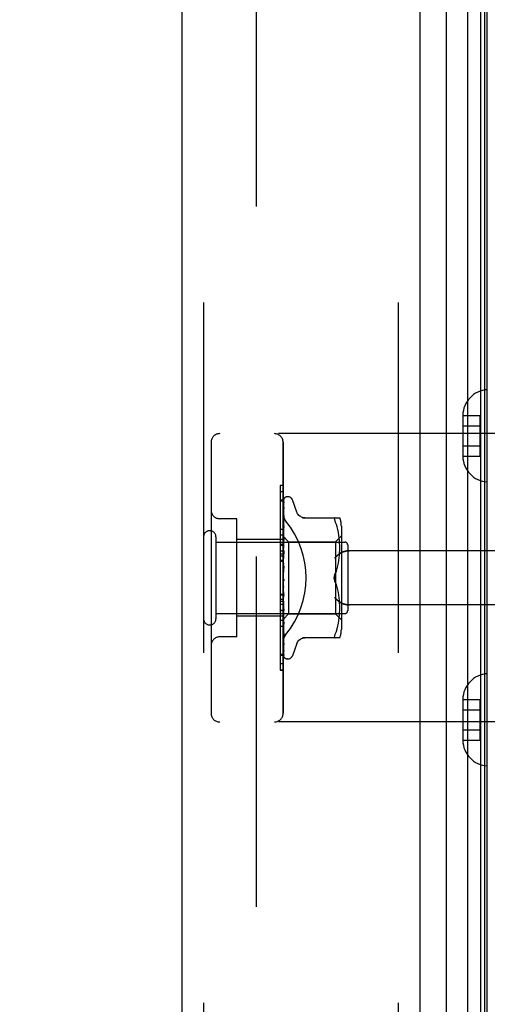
# Model space of a CAD drawing. Header units: inches. Extents: x 0 to 221, y 0 to 143.
# Tile 257 of 273: x 111.27 to 112.9, y 78.34 to 81.76. Entities that reach past the tile are written whole.
import ezdxf

# ---------------------------------------------------------------- set-up
doc = ezdxf.new("R2010")
doc.units = ezdxf.units.IN
doc.header["$LTSCALE"] = 12.142857
doc.header["$MEASUREMENT"] = 0
doc.linetypes.add('HIDDEN', pattern=[0.2, 0.1, -0.1])
doc.layers.get('0').update_dxf_attribs({"linetype": 'CONTINUOUS'})
for name, color, linetype in [('DEFAULT_2', 8, 'HIDDEN'), ('DIMENSIONS', 7, 'CONTINUOUS'), ('LEFTHAND_DOOR_ASSEMBLY', 7, 'CONTINUOUS'), ('RIGHTHAND_DOOR_ASSEMBLY', 7, 'CONTINUOUS')]:
    doc.layers.add(name, color=color, linetype=linetype)
doc.styles.get("Standard").update_dxf_attribs({"font": 'arial.ttf'})
doc.dimstyles.new('DIMSTYLE_1', dxfattribs={"dimtxt": 0.974026, "dimasz": 1.298701, "dimexe": 0.09, "dimexo": 0.07, "dimgap": 0.0375, "dimtad": 0, "dimtih": 1, "dimtoh": 1, "dimzin": 4, "dimdsep": 46, "dimtxsty": 'Standard', "dimblk": '_FILLED', "dimblk1": '_FILLED', "dimblk2": '_FILLED', "dimcen": 0.09, "dimadec": 3, "dimazin": 1, "dimtfac": 1, "dimtdec": 3, "dimtofl": 0, "dimtmove": 0, "dimatfit": 3, "dimldrblk": '_FILLED', "dimfxl": 0, "dimtolj": 1, "dimtzin": 4, "dimarcsym": 0})

# ---------------------------------------------------------------- blocks, each defined once
blk = doc.blocks.new('_FILLED')
at = {"color": 0, "linetype": 'ByBlock'}
blk.add_solid([(0, 0), (-1, 0.2), (-1, -0.2)], dxfattribs=at)
blk = doc.blocks.new('*D12')
at = {"layer": 'DIMENSIONS', "color": 2, "linetype": 'Continuous'}
for p, q in [((112.1014, 105.4456), (107.6322, 105.4456)), ((108.801, 105.4456), (108.801, 70.4196)), ((108.801, 33.4456), (108.801, 68.4716)), ((112.1124, 33.4456), (107.6322, 33.4456))]:
    blk.add_line(p, q, dxfattribs=at)
at = {"layer": 'DIMENSIONS', "color": 2, "linetype": 'Continuous', "xscale": 1.2987012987, "yscale": 1.2987012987, "zscale": 1.2987012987}
for p, rotation in [((108.801, 105.4456), 90), ((108.801, 33.4456), 270)]:
    blk.add_blockref('_FILLED', p, dxfattribs=dict(at, rotation=rotation))
at = {"layer": 'DIMENSIONS', "color": 2, "linetype": 'Continuous', "insert": (108.801, 69.9326), "char_height": 0.97403, "width": 3.40366, "attachment_point": 2, "line_spacing_factor": 0.9}
blk.add_mtext('72.00', dxfattribs=at)

msp = doc.modelspace()

# ---------------------------------------------------------------- linework, layer by layer
at = {"layer": 'DEFAULT_2', "color": 8, "linetype": 'HIDDEN'}
msp.add_line((112.094, 104.18), (112.094, 34.7111), dxfattribs=at)
at = {"layer": 'LEFTHAND_DOOR_ASSEMBLY', "color": 8, "linetype": 'HIDDEN'}
for p, q in [((111.9115, 105.0606), (111.9115, 33.8306)), ((112.5865, 105.0606), (112.5865, 33.8306)), ((113.3855, 80.3206), (111.9675, 80.3206)), ((111.9375, 80.2906), (111.9375, 79.3506)), ((112.1875, 79.3506), (112.1875, 80.2906)), ((112.1775, 80.1184), (112.1775, 79.7077)), ((112.1875, 80.1184), (112.1775, 80.1184)), ((112.1875, 80.0899), (112.1775, 80.0899)), ((112.0275, 80.0256), (111.9675, 80.0256)), ((112.0275, 79.6156), (112.0275, 80.0256)), ((112.1875, 79.9536), (112.0275, 79.9536)), ((112.1875, 79.9686), (112.1775, 79.9686)), ((112.1875, 79.9125), (112.1775, 79.9125)), ((113.3855, 79.9143), (112.4179, 79.9143)), ((112.1875, 79.9025), (112.1775, 79.9025)), ((112.1875, 79.8953), (112.1775, 79.8953)), ((112.1875, 79.8802), (112.1775, 79.8802)), ((112.1775, 79.7639), (112.1875, 79.7639)), ((112.1775, 79.7077), (112.1875, 79.7077)), ((112.1775, 79.7073), (112.1775, 79.5)), ((112.1875, 79.7073), (112.1775, 79.7073)), ((112.1875, 79.7056), (112.1775, 79.7056)), ((113.3855, 79.7268), (112.4179, 79.7268)), ((112.1875, 79.6876), (112.0275, 79.6876)), ((112.1875, 79.6522), (112.1775, 79.6522)), ((112.0275, 79.6156), (111.9675, 79.6156)), ((112.1775, 79.5553), (112.1875, 79.5553)), ((112.1875, 79.5008), (112.1775, 79.5008)), ((112.1775, 79.5), (112.1875, 79.5)), ((113.3855, 79.3206), (111.9675, 79.3206))]:
    msp.add_line(p, q, dxfattribs=at)
for points in [[(112.1963, 80.0186), (112.1958, 80.0192), (112.1954, 80.0198), (112.1949, 80.0204), (112.1944, 80.021), (112.194, 80.0216), (112.1936, 80.0223), (112.1932, 80.023), (112.1927, 80.0237), (112.1923, 80.0244), (112.192, 80.0251), (112.1916, 80.0258), (112.1912, 80.0266), (112.1909, 80.0273), (112.1905, 80.0281), (112.1902, 80.0288), (112.1899, 80.0296), (112.1896, 80.0304), (112.1893, 80.0311), (112.1891, 80.0319), (112.1889, 80.0327), (112.1886, 80.0335), (112.1884, 80.0343), (112.1883, 80.035), (112.1881, 80.0358), (112.188, 80.0366), (112.1878, 80.0374), (112.1877, 80.0382), (112.1877, 80.0389), (112.1876, 80.0397), (112.1875, 80.0405), (112.1875, 80.0412), (112.1875, 80.042)], [(112.4179, 79.9143), (112.4166, 79.9143), (112.4154, 79.9143), (112.4141, 79.9142), (112.4128, 79.9142), (112.4116, 79.9141), (112.4104, 79.914), (112.4091, 79.9138), (112.4079, 79.9137), (112.4068, 79.9135), (112.4056, 79.9133), (112.4045, 79.9131), (112.4034, 79.9129), (112.4023, 79.9126), (112.4012, 79.9124), (112.4002, 79.9121), (112.3992, 79.9118), (112.3982, 79.9115), (112.3973, 79.9112), (112.3963, 79.9109), (112.3954, 79.9106), (112.3946, 79.9102), (112.3937, 79.9099), (112.3929, 79.9096), (112.3921, 79.9092), (112.3914, 79.9088), (112.3906, 79.9085), (112.3899, 79.9081), (112.3892, 79.9077), (112.3886, 79.9073), (112.3879, 79.9069)], [(112.3667, 79.8893), (112.3672, 79.8899), (112.3677, 79.8905), (112.3683, 79.891), (112.3688, 79.8916), (112.3694, 79.8922), (112.3699, 79.8927), (112.3705, 79.8933), (112.3711, 79.8939), (112.3717, 79.8944), (112.3723, 79.895), (112.3729, 79.8956), (112.3736, 79.8961), (112.3742, 79.8967), (112.3748, 79.8972), (112.3755, 79.8978), (112.3761, 79.8983), (112.3767, 79.8989), (112.3774, 79.8994), (112.3781, 79.8999), (112.3787, 79.9005), (112.3794, 79.901), (112.38, 79.9015), (112.3807, 79.902), (112.3814, 79.9025), (112.382, 79.903), (112.3827, 79.9035), (112.3834, 79.9039), (112.384, 79.9044), (112.3847, 79.9048), (112.3853, 79.9053), (112.386, 79.9057), (112.3866, 79.9061), (112.3873, 79.9065), (112.3879, 79.9069)], [(112.3879, 79.7342), (112.3873, 79.7346), (112.3866, 79.7351), (112.386, 79.7355), (112.3853, 79.7359), (112.3847, 79.7363), (112.384, 79.7368), (112.3834, 79.7373), (112.3827, 79.7377), (112.382, 79.7382), (112.3814, 79.7387), (112.3807, 79.7392), (112.38, 79.7397), (112.3794, 79.7402), (112.3787, 79.7407), (112.3781, 79.7412), (112.3774, 79.7418), (112.3767, 79.7423), (112.3761, 79.7428), (112.3755, 79.7434), (112.3748, 79.7439), (112.3742, 79.7445), (112.3736, 79.7451), (112.3729, 79.7456), (112.3723, 79.7462), (112.3717, 79.7467), (112.3711, 79.7473), (112.3705, 79.7479), (112.3699, 79.7484), (112.3694, 79.749), (112.3688, 79.7496), (112.3683, 79.7501), (112.3677, 79.7507), (112.3672, 79.7513), (112.3667, 79.7518)], [(112.3879, 79.7342), (112.3886, 79.7339), (112.3892, 79.7335), (112.3899, 79.7331), (112.3906, 79.7327), (112.3914, 79.7323), (112.3921, 79.732), (112.3929, 79.7316), (112.3937, 79.7313), (112.3946, 79.7309), (112.3954, 79.7306), (112.3963, 79.7303), (112.3973, 79.73), (112.3982, 79.7297), (112.3992, 79.7294), (112.4002, 79.7291), (112.4012, 79.7288), (112.4023, 79.7286), (112.4034, 79.7283), (112.4045, 79.7281), (112.4056, 79.7279), (112.4068, 79.7277), (112.4079, 79.7275), (112.4091, 79.7274), (112.4104, 79.7272), (112.4116, 79.7271), (112.4128, 79.727), (112.4141, 79.7269), (112.4154, 79.7269), (112.4166, 79.7269), (112.4179, 79.7268)], [(112.1875, 79.5992), (112.1875, 79.6), (112.1875, 79.6007), (112.1876, 79.6015), (112.1877, 79.6022), (112.1877, 79.603), (112.1878, 79.6038), (112.188, 79.6046), (112.1881, 79.6053), (112.1883, 79.6061), (112.1884, 79.6069), (112.1886, 79.6077), (112.1889, 79.6085), (112.1891, 79.6093), (112.1893, 79.61), (112.1896, 79.6108), (112.1899, 79.6116), (112.1902, 79.6124), (112.1905, 79.6131), (112.1909, 79.6139), (112.1912, 79.6146), (112.1916, 79.6154), (112.192, 79.6161), (112.1923, 79.6168), (112.1927, 79.6175), (112.1932, 79.6182), (112.1936, 79.6189), (112.194, 79.6195), (112.1944, 79.6202), (112.1949, 79.6208), (112.1954, 79.6214), (112.1958, 79.622), (112.1963, 79.6226)]]:
    msp.add_lwpolyline(points, dxfattribs=at)
for centre, start, end in [((111.9675, 80.2906), 90, 180), ((112.1575, 80.2906), 0, 90), ((111.9675, 80.0556), 180, 270), ((111.9675, 79.5856), 90, 180), ((111.9675, 79.3506), 180, 270), ((112.1575, 79.3506), 270, 360)]:
    msp.add_arc(centre, 0.03, start, end, dxfattribs=at)
msp.add_ellipse((111.9545, 79.8206), major_axis=(0.3125, 0), ratio=1, start_param=-0.686108, end_param=0.686108, dxfattribs=at)
at = {"layer": 'RIGHTHAND_DOOR_ASSEMBLY', "color": 7, "linetype": 'Continuous'}
for p, q in [((112.8288, 33.7802), (112.8288, 105.111)), ((112.7536, 105.0826), (112.7536, 33.8086)), ((112.8722, 105.102), (112.8722, 33.7892)), ((112.8859, 105.0953), (112.8859, 33.7959)), ((112.8946, 105.0929), (112.8946, 33.7983))]:
    msp.add_line(p, q, dxfattribs=at)
at = {"layer": 'RIGHTHAND_DOOR_ASSEMBLY', "color": 3, "linetype": 'Continuous'}
for p, q in [((111.8365, 105.0606), (111.8365, 33.8306)), ((112.6615, 105.0606), (112.6615, 33.8306))]:
    msp.add_line(p, q, dxfattribs=at)
at = {"layer": 'RIGHTHAND_DOOR_ASSEMBLY', "color": 8, "linetype": 'HIDDEN'}
for p, q in [((111.9115, 105.0606), (111.9115, 33.8306)), ((112.5865, 105.0606), (112.5865, 33.8306)), ((112.811, 80.3841), (112.811, 80.3831)), ((112.811, 80.3841), (112.871, 80.3841)), ((112.811, 80.3831), (112.811, 80.2431)), ((112.871, 80.242), (112.871, 80.3841)), ((113.3855, 80.3206), (111.9675, 80.3206)), ((112.811, 80.3481), (112.871, 80.3481)), ((111.9375, 80.2906), (111.9375, 79.3506)), ((112.1875, 80.2906), (112.1875, 79.3506)), ((112.811, 80.2781), (112.871, 80.2781)), ((112.811, 80.2431), (112.811, 80.242)), ((112.811, 80.242), (112.871, 80.242)), ((112.1775, 80.1412), (112.1775, 79.9339)), ((112.1875, 80.1412), (112.1775, 80.1412)), ((112.1875, 80.1404), (112.1775, 80.1404)), ((112.1875, 80.0859), (112.1775, 80.0859)), ((112.1883, 79.9634), (112.1901, 80.0922)), ((112.1883, 79.9634), (112.1901, 80.0916)), ((112.1883, 79.9583), (112.1901, 80.083)), ((112.1883, 79.9582), (112.1901, 80.0812)), ((112.1901, 80.0821), (112.1895, 80.0809)), ((112.1909, 80.0945), (112.1904, 80.0938)), ((112.204, 80.1018), (112.2032, 80.1018)), ((112.2351, 80.0486), (112.2197, 80.0909)), ((112.1883, 79.9482), (112.1901, 80.0643)), ((112.1883, 79.948), (112.1901, 80.0614)), ((112.1901, 80.0643), (112.1902, 80.0647)), ((112.1901, 80.0614), (112.1902, 80.0619)), ((112.0275, 80.0256), (111.9675, 80.0256)), ((112.0275, 79.6156), (112.0275, 80.0256)), ((112.1881, 80.0202), (112.1875, 80.0145)), ((112.1889, 80.0272), (112.1881, 80.0202)), ((112.1883, 79.9335), (112.1901, 80.0367)), ((112.1883, 79.9331), (112.1901, 80.0328)), ((112.1901, 80.0368), (112.1901, 80.0368)), ((112.1901, 80.0367), (112.1901, 80.0368)), ((112.1901, 80.0329), (112.1901, 80.0329)), ((112.2548, 80.0289), (112.384, 80.0289)), ((112.3664, 80.0282), (112.3673, 80.0287)), ((112.3686, 80.0289), (112.3673, 80.0287)), ((112.3722, 80.0059), (112.3686, 80.0143)), ((112.1775, 79.989), (112.1875, 79.989)), ((112.1881, 79.9819), (112.1875, 79.9756)), ((112.1894, 79.9941), (112.1881, 79.9819)), ((112.1883, 79.9147), (112.1901, 80.0014)), ((112.1883, 79.9143), (112.1901, 79.9966)), ((112.1901, 80.0012), (112.1894, 79.9941)), ((112.1901, 80.0014), (112.1901, 80.0013)), ((112.3753, 79.997), (112.3722, 80.0059)), ((112.3778, 79.9877), (112.3752, 79.9971)), ((112.3798, 79.9781), (112.3778, 79.9877)), ((112.3813, 79.9686), (112.3798, 79.9782)), ((112.3895, 80.0002), (112.3895, 79.641)), ((111.9545, 79.9626), (111.9545, 79.6786)), ((111.9545, 79.9446), (112.4015, 79.9446)), ((112.1875, 79.9536), (112.0275, 79.9536)), ((112.1875, 79.9648), (112.2065, 79.9458)), ((112.1875, 79.9613), (112.1883, 79.9583)), ((112.1875, 79.9561), (112.1883, 79.9582)), ((112.1875, 79.9527), (112.1883, 79.9483)), ((112.1875, 79.9444), (112.1883, 79.948)), ((112.1889, 79.9467), (112.1875, 79.9311)), ((112.1883, 79.9634), (112.1883, 79.9635)), ((112.1883, 79.9634), (112.1883, 79.9634)), ((112.1883, 79.8924), (112.1901, 79.9595)), ((112.1883, 79.9583), (112.1883, 79.9582)), ((112.1883, 79.9582), (112.1883, 79.9583)), ((112.1883, 79.892), (112.1901, 79.954)), ((112.1883, 79.948), (112.1883, 79.9483)), ((112.1883, 79.9482), (112.1883, 79.948)), ((112.1901, 79.9592), (112.1889, 79.9467)), ((112.1901, 79.9595), (112.1901, 79.9592)), ((112.2065, 79.9458), (112.2065, 79.6953)), ((112.2065, 79.9458), (112.3695, 79.9458)), ((112.3695, 79.9458), (112.3895, 79.9658)), ((112.3695, 79.9458), (112.3695, 79.6953)), ((112.3824, 79.9592), (112.3813, 79.9686)), ((112.3832, 79.9503), (112.3824, 79.9593)), ((112.3836, 79.9416), (112.3831, 79.9504)), ((112.1875, 79.9356), (112.1775, 79.9356)), ((112.1775, 79.9339), (112.1875, 79.9339)), ((112.1775, 79.9335), (112.1775, 79.5228)), ((112.1875, 79.9335), (112.1775, 79.9335)), ((112.1875, 79.9394), (112.1883, 79.9335)), ((112.1875, 79.9281), (112.1883, 79.9332)), ((112.1875, 79.9218), (112.1883, 79.9148)), ((112.1875, 79.9079), (112.1883, 79.9144)), ((112.1901, 79.9122), (112.1875, 79.8827)), ((112.1883, 79.9335), (112.1883, 79.9332)), ((112.1883, 79.9331), (112.1883, 79.9335)), ((112.1883, 79.9143), (112.1883, 79.9148)), ((112.1883, 79.9147), (112.1883, 79.9144)), ((112.1883, 79.8675), (112.1901, 79.9125)), ((112.1901, 79.9125), (112.1901, 79.9122)), ((112.3839, 79.9332), (112.3836, 79.9417)), ((112.3836, 79.9079), (112.3839, 79.9167)), ((112.384, 79.9249), (112.3839, 79.9334)), ((112.3839, 79.9165), (112.384, 79.9251)), ((112.4115, 79.9346), (112.4115, 79.7066)), ((113.3855, 79.9143), (112.4179, 79.9143)), ((112.1875, 79.8773), (112.1775, 79.8773)), ((112.1875, 79.9005), (112.1883, 79.8926)), ((112.1875, 79.8846), (112.1883, 79.8921)), ((112.1875, 79.8763), (112.1883, 79.8678)), ((112.1883, 79.867), (112.1901, 79.9065)), ((112.1883, 79.8923), (112.1883, 79.8926)), ((112.1883, 79.8924), (112.1883, 79.8921)), ((112.1883, 79.892), (112.1883, 79.8923)), ((112.3797, 79.8712), (112.3813, 79.8808)), ((112.3812, 79.8806), (112.3824, 79.8901)), ((112.3823, 79.8899), (112.3831, 79.8992)), ((112.3831, 79.899), (112.3836, 79.9081)), ((112.1875, 79.859), (112.1883, 79.8673)), ((112.1901, 79.862), (112.1875, 79.832)), ((112.1875, 79.8501), (112.1883, 79.8413)), ((112.1882, 79.8401), (112.1888, 79.8448)), ((112.1883, 79.867), (112.1883, 79.8678)), ((112.1883, 79.8675), (112.1883, 79.8673)), ((112.3722, 79.8438), (112.3686, 79.8352)), ((112.3753, 79.8526), (112.3778, 79.8619)), ((112.3778, 79.8618), (112.3798, 79.8713)), ((112.1875, 79.8229), (112.1883, 79.814)), ((112.1875, 79.8171), (112.1877, 79.8167)), ((112.1875, 79.8046), (112.1883, 79.8135)), ((112.1883, 79.8153), (112.189, 79.8143)), ((112.1875, 79.7955), (112.1883, 79.787)), ((112.1875, 79.7778), (112.1883, 79.7865)), ((112.1901, 79.7538), (112.1875, 79.7837)), ((112.1901, 79.7598), (112.1883, 79.7874)), ((112.1883, 79.7874), (112.1883, 79.7865)), ((112.1883, 79.7868), (112.1883, 79.787)), ((112.1901, 79.7536), (112.1883, 79.7868)), ((112.3722, 79.7974), (112.3686, 79.806)), ((112.3753, 79.7885), (112.3722, 79.7974)), ((112.3778, 79.7792), (112.3753, 79.7886)), ((112.3798, 79.7698), (112.3778, 79.7793)), ((112.1875, 79.7609), (112.1775, 79.7609)), ((112.1875, 79.7459), (112.1775, 79.7459)), ((112.1875, 79.7387), (112.1775, 79.7387)), ((112.1875, 79.7691), (112.1883, 79.7612)), ((112.1875, 79.7525), (112.1883, 79.7607)), ((112.1875, 79.7445), (112.1883, 79.7376)), ((112.1901, 79.7104), (112.1883, 79.7614)), ((112.1883, 79.7614), (112.1883, 79.7607)), ((112.1883, 79.7609), (112.1883, 79.7612)), ((112.1901, 79.7047), (112.1883, 79.7609)), ((112.1901, 79.7538), (112.1901, 79.7536)), ((112.3813, 79.7604), (112.3797, 79.77)), ((112.3824, 79.7511), (112.3812, 79.7606)), ((112.3831, 79.742), (112.3823, 79.7512)), ((112.3836, 79.7331), (112.3831, 79.7422)), ((112.1875, 79.7286), (112.1775, 79.7286)), ((112.1875, 79.7296), (112.1883, 79.7371)), ((112.1875, 79.7339), (112.1901, 79.705)), ((112.1875, 79.7227), (112.1883, 79.7169)), ((112.1875, 79.7101), (112.1883, 79.7166)), ((112.1875, 79.7044), (112.1883, 79.7)), ((112.1901, 79.6652), (112.1883, 79.7377)), ((112.1883, 79.7377), (112.1883, 79.7371)), ((112.1883, 79.7372), (112.1883, 79.7376)), ((112.1901, 79.66), (112.1883, 79.7372)), ((112.1883, 79.717), (112.1883, 79.7166)), ((112.1901, 79.6256), (112.1883, 79.717)), ((112.1883, 79.7166), (112.1883, 79.7169)), ((112.1901, 79.6212), (112.1883, 79.7166)), ((112.1901, 79.7049), (112.1901, 79.7047)), ((112.3839, 79.7245), (112.3836, 79.7333)), ((112.3836, 79.6994), (112.3839, 79.7079)), ((112.384, 79.7161), (112.3839, 79.7247)), ((112.3839, 79.7078), (112.384, 79.7163)), ((113.3855, 79.7268), (112.4179, 79.7268)), ((111.9545, 79.6966), (112.4015, 79.6966)), ((112.1875, 79.6876), (112.0275, 79.6876)), ((112.1875, 79.6726), (112.1775, 79.6726)), ((112.1875, 79.6945), (112.1883, 79.6997)), ((112.1875, 79.6903), (112.1883, 79.6875)), ((112.1875, 79.6835), (112.1883, 79.6873)), ((112.1875, 79.6764), (112.1883, 79.6771)), ((112.1883, 79.7001), (112.1883, 79.6997)), ((112.1901, 79.593), (112.1883, 79.7001)), ((112.1883, 79.6998), (112.1883, 79.7)), ((112.1901, 79.5896), (112.1883, 79.6998)), ((112.1883, 79.6771), (112.2065, 79.6953)), ((112.1883, 79.6875), (112.1883, 79.6873)), ((112.1901, 79.5687), (112.1883, 79.6875)), ((112.1883, 79.6873), (112.1883, 79.6875)), ((112.1901, 79.5664), (112.1883, 79.6873)), ((112.1883, 79.6798), (112.1883, 79.6796)), ((112.1901, 79.5524), (112.1883, 79.6798)), ((112.1883, 79.6797), (112.1883, 79.6797)), ((112.1883, 79.6771), (112.1883, 79.6771)), ((112.1901, 79.548), (112.1883, 79.6771)), ((112.1889, 79.6722), (112.1901, 79.6602)), ((112.2065, 79.6953), (112.3695, 79.6953)), ((112.3695, 79.6953), (112.3895, 79.6753)), ((112.3798, 79.663), (112.3813, 79.6726)), ((112.3813, 79.6726), (112.3824, 79.682)), ((112.3824, 79.6819), (112.3832, 79.6909)), ((112.3831, 79.6908), (112.3836, 79.6996)), ((112.1875, 79.6453), (112.1881, 79.6393)), ((112.1881, 79.6393), (112.1889, 79.6317)), ((112.1901, 79.6602), (112.1901, 79.66)), ((112.3722, 79.6353), (112.3753, 79.6442)), ((112.3752, 79.6441), (112.3778, 79.6535)), ((112.3778, 79.6535), (112.3798, 79.6631)), ((112.0275, 79.6156), (111.9675, 79.6156)), ((112.1901, 79.6212), (112.1901, 79.6212)), ((112.384, 79.6123), (112.2548, 79.6123)), ((112.3722, 79.6353), (112.3686, 79.6268)), ((112.1902, 79.5894), (112.1901, 79.5896)), ((112.2351, 79.5926), (112.2197, 79.5503)), ((112.1875, 79.5513), (112.1775, 79.5513)), ((112.1902, 79.5657), (112.1901, 79.5664)), ((112.1915, 79.5441), (112.1918, 79.5439)), ((112.204, 79.5393), (112.2032, 79.5393)), ((112.1875, 79.5228), (112.1775, 79.5228)), ((112.811, 79.3991), (112.811, 79.3981)), ((112.811, 79.3991), (112.871, 79.3991)), ((112.811, 79.3981), (112.811, 79.2581)), ((112.871, 79.257), (112.871, 79.3991)), ((112.811, 79.3631), (112.871, 79.3631)), ((113.3855, 79.3206), (111.9675, 79.3206)), ((112.811, 79.2931), (112.871, 79.2931)), ((112.811, 79.2581), (112.811, 79.257)), ((112.811, 79.257), (112.871, 79.257))]:
    msp.add_line(p, q, dxfattribs=at)
for points in [[(112.1908, 80.0949), (112.1904, 80.0941), (112.1898, 80.0928), (112.1893, 80.0914), (112.1888, 80.0899), (112.1883, 80.0884), (112.1879, 80.0868), (112.1875, 80.0851)], [(112.1904, 80.0938), (112.1902, 80.0935), (112.1899, 80.0931), (112.1896, 80.0927), (112.1893, 80.0922), (112.189, 80.0917), (112.1887, 80.0911), (112.1884, 80.0905), (112.1881, 80.0899), (112.1878, 80.0893), (112.1876, 80.0886), (112.1875, 80.0884)], [(112.1883, 80.0928), (112.1883, 80.0926), (112.1879, 80.0918), (112.1875, 80.0908)], [(112.1903, 80.0841), (112.1899, 80.0827), (112.1895, 80.0807), (112.189, 80.0786), (112.1886, 80.0765), (112.1882, 80.0742), (112.1878, 80.072), (112.1875, 80.0702)], [(112.1895, 80.0809), (112.1892, 80.0804), (112.1889, 80.0799), (112.1886, 80.0794), (112.1883, 80.0788), (112.1881, 80.0781), (112.1878, 80.0775), (112.1876, 80.0768), (112.1875, 80.0767)], [(112.1901, 80.0922), (112.1902, 80.0928), (112.1903, 80.0935), (112.1904, 80.094), (112.1906, 80.0945), (112.1908, 80.095)], [(112.1901, 80.0916), (112.1902, 80.092), (112.1902, 80.0926), (112.1904, 80.0932), (112.1905, 80.0937), (112.1907, 80.0941), (112.1908, 80.0943), (112.1909, 80.0945), (112.191, 80.0945)], [(112.1901, 80.083), (112.1902, 80.0834), (112.1902, 80.0839), (112.1903, 80.0841)], [(112.1904, 80.0825), (112.1904, 80.0826), (112.1904, 80.0827), (112.1904, 80.0826), (112.1903, 80.0824), (112.1901, 80.0821)], [(112.1901, 80.0812), (112.1902, 80.0817), (112.1902, 80.0821), (112.1903, 80.0824), (112.1904, 80.0825)], [(112.191, 80.0945), (112.191, 80.0945), (112.1909, 80.0945)], [(112.1902, 80.0647), (112.1899, 80.0628), (112.1894, 80.0599), (112.189, 80.0571), (112.1885, 80.0542), (112.1881, 80.0513), (112.1877, 80.0484), (112.1875, 80.0464)], [(112.189, 80.0592), (112.1886, 80.0585), (112.1883, 80.0578), (112.188, 80.057), (112.1877, 80.0562), (112.1875, 80.0558)], [(112.1902, 80.0619), (112.1902, 80.0619), (112.1902, 80.0618), (112.1901, 80.0616), (112.19, 80.0613), (112.1898, 80.0609), (112.1895, 80.0604), (112.189, 80.0592)], [(112.2626, 80.0289), (112.259, 80.0292), (112.2553, 80.0299), (112.2517, 80.031), (112.2484, 80.0327), (112.2452, 80.0347), (112.2423, 80.0371), (112.2398, 80.0399), (112.2377, 80.0429), (112.236, 80.0462), (112.2352, 80.0481)], [(112.1875, 80.042), (112.1875, 80.0412), (112.1875, 80.0405), (112.1876, 80.0397), (112.1877, 80.0389), (112.1877, 80.0382), (112.1878, 80.0374), (112.188, 80.0366), (112.1881, 80.0358), (112.1883, 80.035), (112.1884, 80.0343), (112.1886, 80.0335), (112.1889, 80.0327), (112.1891, 80.0319), (112.1893, 80.0311), (112.1896, 80.0304), (112.1899, 80.0296), (112.1902, 80.0288), (112.1905, 80.0281), (112.1909, 80.0273), (112.1912, 80.0266), (112.1916, 80.0258), (112.192, 80.0251), (112.1923, 80.0244), (112.1927, 80.0237), (112.1932, 80.023), (112.1936, 80.0223), (112.194, 80.0216), (112.1944, 80.021), (112.1949, 80.0204), (112.1954, 80.0198), (112.1958, 80.0192), (112.1963, 80.0186)], [(112.1901, 80.0329), (112.1901, 80.0329), (112.1901, 80.0328), (112.19, 80.0325), (112.1899, 80.0321), (112.1897, 80.0316), (112.1894, 80.031), (112.1891, 80.0303), (112.1888, 80.0296), (112.1885, 80.0288), (112.1881, 80.028), (112.1877, 80.0271), (112.1875, 80.0265)], [(112.1901, 80.0368), (112.1898, 80.0343), (112.1889, 80.0272)], [(112.3664, 80.0282), (112.3657, 80.0274), (112.3653, 80.0263), (112.3651, 80.025), (112.3653, 80.0235), (112.3657, 80.0216), (112.3664, 80.0195), (112.3673, 80.0171), (112.3686, 80.0143)], [(112.1883, 79.9918), (112.188, 79.991), (112.1877, 79.9902), (112.1875, 79.9898)], [(112.1901, 79.9966), (112.1901, 79.9964), (112.1901, 79.9961), (112.19, 79.9957), (112.1898, 79.9952), (112.1896, 79.9946), (112.1893, 79.9939), (112.189, 79.9932), (112.1883, 79.9918)], [(112.1875, 79.9648), (112.1877, 79.9645), (112.1879, 79.9642), (112.1881, 79.9638), (112.1883, 79.9635)], [(112.1875, 79.9645), (112.1878, 79.9642), (112.188, 79.9639), (112.1881, 79.9637), (112.1882, 79.9635), (112.1883, 79.9634), (112.1883, 79.9634)], [(112.1875, 79.9638), (112.1878, 79.9636), (112.188, 79.9635), (112.1881, 79.9634), (112.1882, 79.9633), (112.1883, 79.9634), (112.1883, 79.9634)], [(112.1875, 79.963), (112.1877, 79.9632), (112.1879, 79.9633), (112.1881, 79.9634), (112.1883, 79.9634)], [(112.1875, 79.9599), (112.1878, 79.9595), (112.188, 79.9591), (112.1881, 79.9588), (112.1882, 79.9585), (112.1883, 79.9583), (112.1883, 79.9583)], [(112.1875, 79.958), (112.1878, 79.9579), (112.188, 79.9579), (112.1881, 79.9579), (112.1882, 79.958), (112.1883, 79.9582)], [(112.1875, 79.9503), (112.1878, 79.9498), (112.188, 79.9494), (112.1881, 79.9489), (112.1882, 79.9486), (112.1883, 79.9483), (112.1883, 79.9482)], [(112.1889, 79.9501), (112.1882, 79.9486), (112.1879, 79.9479), (112.1875, 79.9471)], [(112.1875, 79.9472), (112.1878, 79.9473), (112.188, 79.9474), (112.1881, 79.9475), (112.1882, 79.9477), (112.1883, 79.948)], [(112.1901, 79.954), (112.1901, 79.9539), (112.1901, 79.9534), (112.19, 79.9529), (112.1898, 79.9523), (112.1895, 79.9516), (112.1892, 79.9509), (112.1889, 79.9501)], [(112.1875, 79.936), (112.1878, 79.9355), (112.188, 79.9349), (112.1881, 79.9344), (112.1882, 79.934), (112.1883, 79.9336), (112.1883, 79.9335)], [(112.1875, 79.9319), (112.1878, 79.932), (112.188, 79.9322), (112.1881, 79.9325), (112.1882, 79.9328), (112.1883, 79.9331)], [(112.1875, 79.9176), (112.1878, 79.917), (112.188, 79.9164), (112.1881, 79.9158), (112.1882, 79.9153), (112.1883, 79.9148), (112.1883, 79.9147)], [(112.1875, 79.9125), (112.1878, 79.9128), (112.188, 79.9131), (112.1881, 79.9134), (112.1882, 79.9138), (112.1883, 79.9143)], [(112.3879, 79.9069), (112.3886, 79.9073), (112.3892, 79.9077), (112.3899, 79.9081), (112.3906, 79.9085), (112.3914, 79.9088), (112.3921, 79.9092), (112.3929, 79.9096), (112.3937, 79.9099), (112.3946, 79.9102), (112.3954, 79.9106), (112.3963, 79.9109), (112.3973, 79.9112), (112.3982, 79.9115), (112.3992, 79.9118), (112.4002, 79.9121), (112.4012, 79.9124), (112.4023, 79.9126), (112.4034, 79.9129), (112.4045, 79.9131), (112.4056, 79.9133), (112.4068, 79.9135), (112.4079, 79.9137), (112.4091, 79.9138), (112.4104, 79.914), (112.4116, 79.9141), (112.4128, 79.9142), (112.4141, 79.9142), (112.4154, 79.9143), (112.4166, 79.9143), (112.4179, 79.9143)], [(112.1901, 79.9065), (112.1901, 79.9059), (112.1899, 79.9052), (112.1897, 79.9045), (112.1895, 79.9038), (112.1892, 79.9032), (112.1889, 79.9025), (112.1885, 79.9019), (112.1882, 79.9013), (112.1879, 79.9007), (112.1876, 79.9001), (112.1875, 79.8999)], [(112.1875, 79.8956), (112.1878, 79.895), (112.188, 79.8944), (112.1881, 79.8938), (112.1882, 79.8932), (112.1883, 79.8926), (112.1883, 79.8924)], [(112.1875, 79.8898), (112.1878, 79.8901), (112.188, 79.8905), (112.1881, 79.8909), (112.1882, 79.8914), (112.1883, 79.8918), (112.1883, 79.892)], [(112.3879, 79.9069), (112.3873, 79.9065), (112.3866, 79.9061), (112.386, 79.9057), (112.3853, 79.9053), (112.3847, 79.9048), (112.384, 79.9044), (112.3834, 79.9039), (112.3827, 79.9035), (112.382, 79.903), (112.3814, 79.9025), (112.3807, 79.902), (112.38, 79.9015), (112.3794, 79.901), (112.3787, 79.9005), (112.3781, 79.8999), (112.3774, 79.8994), (112.3767, 79.8989), (112.3761, 79.8983), (112.3755, 79.8978), (112.3748, 79.8972), (112.3742, 79.8967), (112.3736, 79.8961), (112.3729, 79.8956), (112.3723, 79.895), (112.3717, 79.8944), (112.3711, 79.8939), (112.3705, 79.8933), (112.3699, 79.8927), (112.3694, 79.8922), (112.3688, 79.8916), (112.3683, 79.891), (112.3677, 79.8905), (112.3672, 79.8899), (112.3667, 79.8893)], [(112.1875, 79.8709), (112.1878, 79.8703), (112.188, 79.8697), (112.1881, 79.869), (112.1882, 79.8684), (112.1883, 79.8678), (112.1883, 79.8675)], [(112.1875, 79.8646), (112.1878, 79.8651), (112.188, 79.8655), (112.1881, 79.8661), (112.1882, 79.8666), (112.1883, 79.867)], [(112.1901, 79.8556), (112.19, 79.8551), (112.1899, 79.8545), (112.1897, 79.8538), (112.1894, 79.8533), (112.1892, 79.8527), (112.1889, 79.8523), (112.1886, 79.8519), (112.1884, 79.8515), (112.1881, 79.8511), (112.1879, 79.8507), (112.1876, 79.8503), (112.1875, 79.8502)], [(112.1875, 79.8444), (112.1878, 79.8438), (112.188, 79.8432), (112.1881, 79.8426), (112.1882, 79.842), (112.1883, 79.8414), (112.1883, 79.8407)], [(112.1882, 79.8401), (112.1883, 79.8407), (112.1883, 79.8413)], [(112.1888, 79.8448), (112.1898, 79.8529), (112.1901, 79.8555)], [(112.3686, 79.8352), (112.3722, 79.8438), (112.3753, 79.8527)], [(112.1875, 79.8378), (112.1878, 79.8383), (112.188, 79.8389), (112.1881, 79.8395), (112.1882, 79.8401)], [(112.1875, 79.8162), (112.1877, 79.816), (112.1878, 79.8158), (112.188, 79.8156), (112.1881, 79.8155), (112.1881, 79.8154), (112.1882, 79.8154)], [(112.1875, 79.8104), (112.1878, 79.811), (112.188, 79.8116), (112.1881, 79.8122), (112.1882, 79.8128), (112.1883, 79.8134), (112.1883, 79.814)], [(112.1877, 79.8167), (112.1878, 79.8165), (112.188, 79.8159), (112.1881, 79.8153), (112.1882, 79.8147), (112.1883, 79.8141), (112.1883, 79.8135)], [(112.189, 79.8143), (112.1888, 79.8146), (112.1886, 79.815), (112.1884, 79.8154), (112.1881, 79.8158), (112.1879, 79.8163), (112.1877, 79.8167)], [(112.1882, 79.8154), (112.1883, 79.8153), (112.1883, 79.8152), (112.1884, 79.8152), (112.1884, 79.8151), (112.1885, 79.815), (112.1885, 79.815), (112.1886, 79.8149), (112.1887, 79.8148)], [(112.1887, 79.8147), (112.1888, 79.8146), (112.1889, 79.8145), (112.189, 79.8144), (112.189, 79.8143)], [(112.189, 79.8143), (112.1893, 79.814), (112.1895, 79.8136), (112.1897, 79.8131), (112.1899, 79.8126), (112.19, 79.812), (112.1901, 79.8114), (112.1901, 79.8108), (112.1901, 79.8102)], [(112.3652, 79.8206), (112.3652, 79.823), (112.3655, 79.8254), (112.366, 79.8279), (112.3667, 79.8304), (112.3675, 79.8328), (112.3686, 79.8352)], [(112.3661, 79.8282), (112.3658, 79.8267), (112.3655, 79.8252), (112.3653, 79.8236), (112.3652, 79.8221), (112.3652, 79.8206)], [(112.3652, 79.8206), (112.3652, 79.8187), (112.3654, 79.8168), (112.3657, 79.8148), (112.3661, 79.8129)], [(112.3686, 79.806), (112.3675, 79.8084), (112.3667, 79.8108), (112.366, 79.8133), (112.3655, 79.8158), (112.3652, 79.8182), (112.3652, 79.8206)], [(112.3686, 79.8352), (112.368, 79.8339), (112.3675, 79.8326), (112.367, 79.8312), (112.3665, 79.8297)], [(112.3666, 79.8111), (112.3672, 79.8093), (112.3679, 79.8076), (112.3686, 79.806)], [(112.1875, 79.7898), (112.1878, 79.7893), (112.188, 79.7888), (112.1881, 79.7883), (112.1882, 79.7877), (112.1883, 79.7874)], [(112.1875, 79.7833), (112.1878, 79.784), (112.188, 79.7846), (112.1881, 79.7852), (112.1882, 79.7858), (112.1883, 79.7864), (112.1883, 79.7868)], [(112.1875, 79.7659), (112.1876, 79.7657), (112.1879, 79.7652), (112.1885, 79.7642)], [(112.1875, 79.7637), (112.1878, 79.7633), (112.188, 79.7629), (112.1881, 79.7624), (112.1882, 79.7619), (112.1883, 79.7614)], [(112.1875, 79.7576), (112.1878, 79.7583), (112.188, 79.7589), (112.1881, 79.7595), (112.1882, 79.7601), (112.1883, 79.7607), (112.1883, 79.7609)], [(112.1875, 79.7397), (112.1878, 79.7393), (112.188, 79.739), (112.1881, 79.7386), (112.1882, 79.7381), (112.1883, 79.7377)], [(112.1885, 79.7642), (112.1888, 79.7636), (112.1891, 79.7631), (112.1894, 79.7625), (112.1897, 79.7619), (112.1899, 79.7612), (112.19, 79.7606), (112.1901, 79.7599), (112.1901, 79.7598)], [(112.3667, 79.7518), (112.3672, 79.7513), (112.3677, 79.7507), (112.3683, 79.7501), (112.3688, 79.7496), (112.3694, 79.749), (112.3699, 79.7484), (112.3705, 79.7479), (112.3711, 79.7473), (112.3717, 79.7467), (112.3723, 79.7462), (112.3729, 79.7456), (112.3736, 79.7451), (112.3742, 79.7445), (112.3748, 79.7439), (112.3755, 79.7434), (112.3761, 79.7428), (112.3767, 79.7423), (112.3774, 79.7418), (112.3781, 79.7412), (112.3787, 79.7407), (112.3794, 79.7402), (112.38, 79.7397), (112.3807, 79.7392), (112.3814, 79.7387), (112.382, 79.7382), (112.3827, 79.7377), (112.3834, 79.7373), (112.384, 79.7368), (112.3847, 79.7363), (112.3853, 79.7359), (112.386, 79.7355), (112.3866, 79.7351), (112.3873, 79.7346), (112.3879, 79.7342)], [(112.1875, 79.7342), (112.1878, 79.7348), (112.188, 79.7354), (112.1881, 79.736), (112.1882, 79.7366), (112.1883, 79.7371), (112.1883, 79.7372)], [(112.1875, 79.7185), (112.1878, 79.7183), (112.188, 79.7181), (112.1881, 79.7178), (112.1882, 79.7174), (112.1883, 79.717)], [(112.1875, 79.7172), (112.1878, 79.7166), (112.1881, 79.7159)], [(112.1875, 79.7139), (112.1878, 79.7145), (112.188, 79.715), (112.1881, 79.7156), (112.1882, 79.7161), (112.1883, 79.7165), (112.1883, 79.7166)], [(112.1881, 79.7159), (112.1888, 79.7146), (112.1891, 79.7139), (112.1894, 79.7131), (112.1897, 79.7124), (112.1899, 79.7117), (112.1901, 79.7111), (112.1901, 79.7105), (112.1901, 79.7104)], [(112.4179, 79.7268), (112.4166, 79.7269), (112.4154, 79.7269), (112.4141, 79.7269), (112.4128, 79.727), (112.4116, 79.7271), (112.4104, 79.7272), (112.4091, 79.7274), (112.4079, 79.7275), (112.4068, 79.7277), (112.4056, 79.7279), (112.4045, 79.7281), (112.4034, 79.7283), (112.4023, 79.7286), (112.4012, 79.7288), (112.4002, 79.7291), (112.3992, 79.7294), (112.3982, 79.7297), (112.3973, 79.73), (112.3963, 79.7303), (112.3954, 79.7306), (112.3946, 79.7309), (112.3937, 79.7313), (112.3929, 79.7316), (112.3921, 79.732), (112.3914, 79.7323), (112.3906, 79.7327), (112.3899, 79.7331), (112.3892, 79.7335), (112.3886, 79.7339), (112.3879, 79.7342)], [(112.1875, 79.7011), (112.1878, 79.701), (112.188, 79.7008), (112.1881, 79.7006), (112.1882, 79.7004), (112.1883, 79.7001)], [(112.1875, 79.6975), (112.1878, 79.698), (112.188, 79.6985), (112.1881, 79.6989), (112.1882, 79.6994), (112.1883, 79.6997), (112.1883, 79.6998)], [(112.1875, 79.6879), (112.1878, 79.688), (112.188, 79.688), (112.1881, 79.6879), (112.1882, 79.6877), (112.1883, 79.6875)], [(112.1875, 79.6855), (112.1878, 79.6859), (112.188, 79.6863), (112.1881, 79.6867), (112.1882, 79.687), (112.1883, 79.6873), (112.1883, 79.6873)], [(112.1875, 79.6872), (112.1877, 79.6848), (112.1889, 79.6722)], [(112.1875, 79.681), (112.1877, 79.6806), (112.1879, 79.6803), (112.1881, 79.68), (112.1883, 79.6797)], [(112.1875, 79.6796), (112.1878, 79.6798), (112.188, 79.6799), (112.1881, 79.6799), (112.1882, 79.6799), (112.1883, 79.6798)], [(112.1875, 79.6784), (112.1878, 79.6787), (112.188, 79.679), (112.1881, 79.6793), (112.1882, 79.6795), (112.1883, 79.6797), (112.1883, 79.6797)], [(112.1875, 79.6775), (112.1877, 79.678), (112.1879, 79.6785), (112.1881, 79.6791), (112.1883, 79.6796)], [(112.1875, 79.6766), (112.1877, 79.6767), (112.1879, 79.6768), (112.1881, 79.6769), (112.1883, 79.6771)], [(112.1875, 79.6721), (112.1876, 79.6719), (112.1879, 79.6711), (112.1883, 79.6703)], [(112.1883, 79.6703), (112.189, 79.6687), (112.1894, 79.6679), (112.1896, 79.6672), (112.1899, 79.6665), (112.19, 79.6659), (112.1901, 79.6655), (112.1901, 79.6652)], [(112.1875, 79.6322), (112.1877, 79.6317), (112.188, 79.6309), (112.1884, 79.6301), (112.1891, 79.6286)], [(112.1963, 79.6226), (112.1958, 79.622), (112.1954, 79.6214), (112.1949, 79.6208), (112.1944, 79.6202), (112.194, 79.6195), (112.1936, 79.6189), (112.1932, 79.6182), (112.1927, 79.6175), (112.1923, 79.6168), (112.192, 79.6161), (112.1916, 79.6154), (112.1912, 79.6146), (112.1909, 79.6139), (112.1905, 79.6131), (112.1902, 79.6124), (112.1899, 79.6116), (112.1896, 79.6108), (112.1893, 79.61), (112.1891, 79.6093), (112.1889, 79.6085), (112.1886, 79.6077), (112.1884, 79.6069), (112.1883, 79.6061), (112.1881, 79.6053), (112.188, 79.6046), (112.1878, 79.6038), (112.1877, 79.603), (112.1877, 79.6022), (112.1876, 79.6015), (112.1875, 79.6007), (112.1875, 79.6), (112.1875, 79.5992)], [(112.1875, 79.6098), (112.1877, 79.6077), (112.1881, 79.6045), (112.1885, 79.6013), (112.189, 79.598), (112.1894, 79.5948), (112.1902, 79.5894)], [(112.1889, 79.6317), (112.1894, 79.6279), (112.1901, 79.6213)], [(112.1891, 79.6286), (112.1894, 79.6279), (112.1896, 79.6273), (112.1898, 79.6267), (112.19, 79.6262), (112.1901, 79.6259), (112.1901, 79.6256), (112.1901, 79.6256)], [(112.2352, 79.5931), (112.236, 79.595), (112.2377, 79.5982), (112.2398, 79.6013), (112.2423, 79.604), (112.2452, 79.6065), (112.2484, 79.6085), (112.2517, 79.6101), (112.2553, 79.6113), (112.259, 79.612), (112.2626, 79.6123)], [(112.3686, 79.6268), (112.3673, 79.6241), (112.3664, 79.6216), (112.3657, 79.6195), (112.3653, 79.6177), (112.3651, 79.6162), (112.3653, 79.6149), (112.3657, 79.6138), (112.3664, 79.613), (112.3673, 79.6124), (112.3686, 79.6123)], [(112.1875, 79.5991), (112.1876, 79.5988), (112.1879, 79.5979), (112.1883, 79.5971), (112.1886, 79.5963), (112.1893, 79.5949)], [(112.1875, 79.5818), (112.1878, 79.58), (112.1882, 79.5773), (112.1886, 79.5748), (112.189, 79.5722), (112.1894, 79.5698), (112.1899, 79.5673), (112.1902, 79.5657)], [(112.1875, 79.5739), (112.1877, 79.5732), (112.188, 79.5725), (112.1883, 79.5718), (112.1886, 79.5711), (112.1889, 79.5705), (112.1892, 79.5699), (112.1898, 79.5689)], [(112.1893, 79.5949), (112.1896, 79.5943), (112.1898, 79.5938), (112.19, 79.5934), (112.19, 79.5932)], [(112.1898, 79.5689), (112.19, 79.5685), (112.1901, 79.5681), (112.1902, 79.5679), (112.1903, 79.5679)], [(112.19, 79.5932), (112.1901, 79.593), (112.1901, 79.5929), (112.1902, 79.5928), (112.1902, 79.5929), (112.1901, 79.593)], [(112.1903, 79.5679), (112.1903, 79.5678), (112.1903, 79.5679), (112.1902, 79.5681), (112.1902, 79.5684), (112.1901, 79.5687)], [(112.1875, 79.5623), (112.1878, 79.5607), (112.1882, 79.5587), (112.1887, 79.5569), (112.1891, 79.5551), (112.1896, 79.5534), (112.1901, 79.5518), (112.1904, 79.5506)], [(112.1875, 79.5575), (112.1877, 79.5568), (112.188, 79.5561), (112.1883, 79.5554), (112.1887, 79.5548), (112.189, 79.5542), (112.1893, 79.5536), (112.1896, 79.5531), (112.1899, 79.5526), (112.1904, 79.5519)], [(112.1875, 79.552), (112.188, 79.5505), (112.1884, 79.5492), (112.189, 79.548), (112.1895, 79.5468), (112.1903, 79.5457), (112.1911, 79.5445), (112.1919, 79.5437)], [(112.1875, 79.5506), (112.1876, 79.5502), (112.1878, 79.5498), (112.188, 79.5494), (112.1882, 79.549), (112.1883, 79.5486), (112.1885, 79.5482), (112.1887, 79.5478), (112.1889, 79.5475), (112.1892, 79.5472), (112.1894, 79.5468), (112.1896, 79.5465), (112.1898, 79.5462), (112.19, 79.546), (112.1902, 79.5457), (112.1904, 79.5454), (112.1906, 79.5452), (112.1908, 79.545), (112.191, 79.5448), (112.1911, 79.5446), (112.1913, 79.5444), (112.1914, 79.5443), (112.1915, 79.5441)], [(112.1906, 79.5515), (112.1906, 79.5515), (112.1906, 79.5515), (112.1905, 79.5516), (112.1904, 79.5518), (112.1903, 79.5522), (112.1902, 79.5527), (112.1902, 79.5532), (112.1901, 79.5535)], [(112.1904, 79.5507), (112.1904, 79.5507), (112.1903, 79.5512), (112.1902, 79.5518), (112.1901, 79.5524)], [(112.1918, 79.5439), (112.1918, 79.5439), (112.1918, 79.5439), (112.1917, 79.5439), (112.1916, 79.5441), (112.1915, 79.5442), (112.1914, 79.5444), (112.1912, 79.5446), (112.1911, 79.5449), (112.1909, 79.5451), (112.1908, 79.5454), (112.1907, 79.5456), (112.1905, 79.5459), (112.1904, 79.5462), (112.1903, 79.5465), (112.1903, 79.5469), (112.1902, 79.5472), (112.1902, 79.5475), (112.1901, 79.5479), (112.1901, 79.548)], [(112.1904, 79.5519), (112.1905, 79.5516), (112.1906, 79.5515)]]:
    msp.add_lwpolyline(points, dxfattribs=at)
for centre, radius, start, end in [((112.901, 80.3831), 0.09, 93.2246, 179.328), ((111.9675, 80.2906), 0.03, 90, 180), ((112.1575, 80.2906), 0.03, 0, 90), ((112.901, 80.2431), 0.09, 180.672, 266.7754), ((112.2032, 80.0852), 0.0167, 90, 152.8512), ((112.204, 80.0852), 0.0167, 20, 90), ((111.9675, 80.0556), 0.03, 180, 270), ((112.3119, 80.0002), 0.0776, 0, 22.0761), ((111.933, 79.9626), 0.0215, 0, 180), ((112.4015, 79.9346), 0.01, 0, 90), ((112.4015, 79.7066), 0.01, 270, 360), ((111.933, 79.6786), 0.0215, 180, 360), ((112.3119, 79.641), 0.0776, 337.9239, 360), ((111.9675, 79.5856), 0.03, 90, 180), ((112.2032, 79.556), 0.0167, 227.7647, 270), ((112.204, 79.556), 0.0167, 270, 340), ((112.901, 79.3981), 0.09, 93.2246, 179.328), ((111.9675, 79.3506), 0.03, 180, 270), ((112.1575, 79.3506), 0.03, 270, 360), ((112.901, 79.2581), 0.09, 180.672, 266.7754)]:
    msp.add_arc(centre, radius, start, end, dxfattribs=at)
msp.add_ellipse((111.9545, 79.8206), major_axis=(0, 0.3125), ratio=1, start_param=-2.256904, end_param=-0.884689, dxfattribs=at)

# ---------------------------------------------------------------- dimensions: what is measured, and where the dimension line sits
at = {"layer": 'DIMENSIONS', "color": 2, "linetype": 'Continuous'}
dim = msp.add_linear_dim(base=(108.801, 105.4456), p1=(112.1824, 33.4456), p2=(112.1714, 105.4456), angle=90, dimstyle='DIMSTYLE_1', dxfattribs=at)
dim.commit()
dim.dimension.update_dxf_attribs({"geometry": '*D12', "text_midpoint": (108.8007, 69.4402), "dimtype": 160})

doc.saveas('drawing.dxf')
